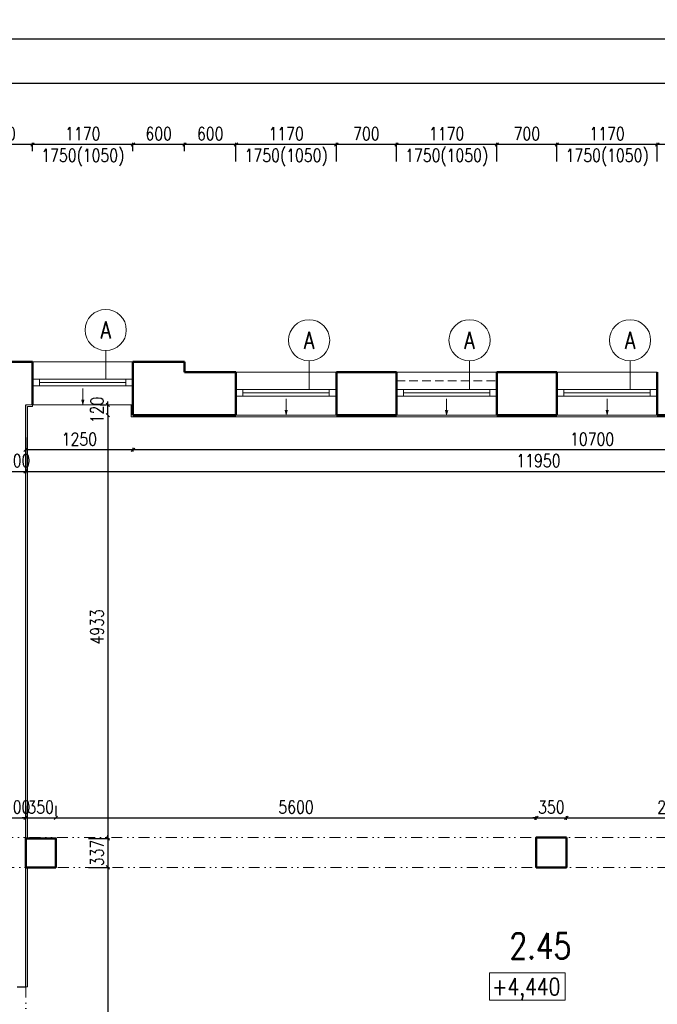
# Model space of a CAD drawing. Header units: millimetres. Extents: x -238874 to 551972, y -298952 to 658415.
# Tile 579 of 656: x 70628 to 78058, y 209525 to 220999. Entities that reach past the tile are written whole.
import ezdxf
from ezdxf.enums import TextEntityAlignment as Align

# ---------------------------------------------------------------- set-up
doc = ezdxf.new("R2010")
doc.units = ezdxf.units.MM
doc.header["$LTSCALE"] = 20
doc.linetypes.add('DASHED', pattern=[0.75, 0.5, -0.25])
doc.linetypes.add('DIVIDE2', pattern=[15.875, 6.35, -3.175, 0, -3.175, 0, -3.175])
for name, color, linetype, lineweight in [('CKBUBLINY DEMOLICE', 4, 'Continuous', 18), ('NOSNÉ', 8, 'Continuous', 50), ('PRUCHODY', 7, 'Continuous', 18)]:
    doc.layers.add(name, color=color, linetype=linetype, lineweight=lineweight)
for name, color, linetype in [('CZ', 255, 'Continuous'), ('KOTY', 8, 'Continuous'), ('ZDP', 50, 'Continuous')]:
    doc.layers.add(name, color=color, linetype=linetype)
doc.styles.add('SIMPLEX', font='SIMPLEX.shx', dxfattribs={"width": 0.8, "bigfont": 'CAD13.shx'})
doc.styles.get("Standard").update_dxf_attribs({"font": 'simplex.shx', "width": 0.8})
doc.dimstyles.new('CKA', dxfattribs={"dimtxt": 200, "dimasz": 40, "dimexe": 20, "dimexo": 0.2, "dimgap": 50, "dimtad": 1, "dimdec": 0, "dimrnd": 1, "dimzin": 0, "dimdsep": 46, "dimtxsty": 'Standard', "dimblk1": 'OBLIQUE', "dimblk2": 'OBLIQUE', "dimsah": 1, "dimcen": 0.09, "dimclrd": 253, "dimclre": 253, "dimclrt": 253, "dimadec": 0, "dimazin": 0, "dimtfac": 1, "dimtdec": 0, "dimtix": 1, "dimtmove": 2, "dimatfit": 3, "dimfxl": 1, "dimtolj": 1, "dimtzin": 0, "dimarcsym": 0})

# ---------------------------------------------------------------- blocks, each defined once
blk = doc.blocks.new('_OBLIQUE')
at = {"color": 0, "linetype": 'ByBlock'}
blk.add_line((-0.5, -0.5), (0.5, 0.5), dxfattribs=at)
blk = doc.blocks.new('*D1546')
at = {"layer": 'DEFPOINTS', "color": 0, "transparency": 16777216}
for p in [(83148, 220776), (16298, 218251), (83148, 218251)]:
    blk.add_point(p, dxfattribs=at)
at = {"layer": 'KOTY', "lineweight": -2, "transparency": 16777216}
for p, q in [((16298, 220776), (83148, 220776)), ((83148, 218632), (83148, 220796))]:
    blk.add_line(p, q, dxfattribs=at)
at = {"layer": 'KOTY', "lineweight": -2, "transparency": 16777216, "xscale": 40, "yscale": 40, "zscale": 40, "rotation": 180}
blk.add_blockref('_OBLIQUE', (16298, 220776), dxfattribs=at)
at = {"layer": 'KOTY', "lineweight": -2, "transparency": 16777216, "xscale": 40, "yscale": 40, "zscale": 40}
blk.add_blockref('_OBLIQUE', (83148, 220776), dxfattribs=at)
at = {"layer": 'KOTY', "transparency": 16777216, "insert": (49723, 220901), "char_height": 150, "attachment_point": 5, "style": 'SIMPLEX'}
blk.add_mtext('\\A1;66850', dxfattribs=at)
blk = doc.blocks.new('*D1651')
at = {"layer": 'DEFPOINTS', "color": 0, "transparency": 16777216}
for p in [(71048, 211121), (71548, 206281), (71655, 206281)]:
    blk.add_point(p, dxfattribs=at)
at = {"layer": 'KOTY', "lineweight": -2, "transparency": 16777216}
for p, q in [((71655, 211121), (71655, 206281)), ((71929, 206281), (71675, 206281))]:
    blk.add_line(p, q, dxfattribs=at)
at = {"layer": 'KOTY', "lineweight": -2, "transparency": 16777216, "xscale": 40, "yscale": 40, "zscale": 40}
for p, rotation in [((71655, 211121), 90), ((71655, 206281), 270)]:
    blk.add_blockref('_OBLIQUE', p, dxfattribs=dict(at, rotation=rotation))
at = {"layer": 'KOTY', "transparency": 16777216, "insert": (71530, 208701), "char_height": 150, "attachment_point": 5, "rotation": 90, "style": 'SIMPLEX'}
blk.add_mtext('\\A1;4840', dxfattribs=at)
blk = doc.blocks.new('*D2412')
at = {"layer": 'DEFPOINTS', "color": 0, "transparency": 16777216}
for p in [(83148, 220258), (42658, 219256), (83148, 218966)]:
    blk.add_point(p, dxfattribs=at)
at = {"layer": 'KOTY', "lineweight": -2, "transparency": 16777216}
for p, q in [((42658, 220258), (83148, 220258)), ((83148, 219347), (83148, 220278))]:
    blk.add_line(p, q, dxfattribs=at)
at = {"layer": 'KOTY', "lineweight": -2, "transparency": 16777216, "xscale": 40, "yscale": 40, "zscale": 40, "rotation": 180}
blk.add_blockref('_OBLIQUE', (42658, 220258), dxfattribs=at)
at = {"layer": 'KOTY', "lineweight": -2, "transparency": 16777216, "xscale": 40, "yscale": 40, "zscale": 40}
blk.add_blockref('_OBLIQUE', (83148, 220258), dxfattribs=at)
at = {"layer": 'KOTY', "transparency": 16777216, "insert": (62903, 220383), "char_height": 150, "attachment_point": 5, "style": 'SIMPLEX'}
blk.add_mtext('\\A1;40490', dxfattribs=at)
blk = doc.blocks.new('*D2500')
at = {"layer": 'DEFPOINTS', "color": 0, "transparency": 16777216}
for p in [(73148, 219545), (73148, 218966), (74318, 218966)]:
    blk.add_point(p, dxfattribs=at)
at = {"layer": 'KOTY', "lineweight": -2, "transparency": 16777216}
for p, q in [((73148, 219347), (73148, 219565)), ((74318, 219545), (73148, 219545))]:
    blk.add_line(p, q, dxfattribs=at)
at = {"layer": 'KOTY', "lineweight": -2, "transparency": 16777216, "xscale": 40, "yscale": 40, "zscale": 40, "rotation": 180}
blk.add_blockref('_OBLIQUE', (73148, 219545), dxfattribs=at)
at = {"layer": 'KOTY', "lineweight": -2, "transparency": 16777216, "xscale": 40, "yscale": 40, "zscale": 40}
blk.add_blockref('_OBLIQUE', (74318, 219545), dxfattribs=at)
at = {"layer": 'KOTY', "transparency": 16777216, "insert": (73733, 219670), "char_height": 150, "attachment_point": 5, "style": 'SIMPLEX'}
blk.add_mtext('\\A1;1170', dxfattribs=at)
blk = doc.blocks.new('*D2501')
at = {"layer": 'DEFPOINTS', "color": 0, "transparency": 16777216}
for p in [(70698, 216511), (82648, 215736), (82648, 215736)]:
    blk.add_point(p, dxfattribs=at)
at = {"layer": 'KOTY', "lineweight": -2, "transparency": 16777216}
for p, q in [((82648, 216117), (82648, 215756)), ((70698, 215736), (82648, 215736))]:
    blk.add_line(p, q, dxfattribs=at)
at = {"layer": 'KOTY', "lineweight": -2, "transparency": 16777216, "xscale": 40, "yscale": 40, "zscale": 40, "rotation": 180}
blk.add_blockref('_OBLIQUE', (70698, 215736), dxfattribs=at)
at = {"layer": 'KOTY', "lineweight": -2, "transparency": 16777216, "xscale": 40, "yscale": 40, "zscale": 40}
blk.add_blockref('_OBLIQUE', (82648, 215736), dxfattribs=at)
at = {"layer": 'KOTY', "transparency": 16777216, "insert": (76673, 215861), "char_height": 150, "attachment_point": 5, "style": 'SIMPLEX'}
blk.add_mtext('\\A1;11950', dxfattribs=at)
blk = doc.blocks.new('*D2502')
at = {"layer": 'DEFPOINTS', "color": 0, "transparency": 16777216}
for p in [(71948, 216391), (82648, 216391), (71948, 215986)]:
    blk.add_point(p, dxfattribs=at)
at = {"layer": 'KOTY', "lineweight": -2, "transparency": 16777216}
for p, q in [((71948, 216010), (71948, 215966)), ((82648, 215986), (71948, 215986))]:
    blk.add_line(p, q, dxfattribs=at)
at = {"layer": 'KOTY', "lineweight": -2, "transparency": 16777216, "xscale": 40, "yscale": 40, "zscale": 40, "rotation": 180}
blk.add_blockref('_OBLIQUE', (71948, 215986), dxfattribs=at)
at = {"layer": 'KOTY', "lineweight": -2, "transparency": 16777216, "xscale": 40, "yscale": 40, "zscale": 40}
blk.add_blockref('_OBLIQUE', (82648, 215986), dxfattribs=at)
at = {"layer": 'KOTY', "transparency": 16777216, "insert": (77298, 216111), "char_height": 150, "attachment_point": 5, "style": 'SIMPLEX'}
blk.add_mtext('\\A1;10700', dxfattribs=at)
blk = doc.blocks.new('*D2503')
at = {"layer": 'DEFPOINTS', "color": 0, "transparency": 16777216}
for p in [(76648, 211698), (71048, 211458), (76648, 211296)]:
    blk.add_point(p, dxfattribs=at)
at = {"layer": 'KOTY', "lineweight": -2, "transparency": 16777216}
for p, q in [((71048, 211698), (76648, 211698)), ((76648, 211677), (76648, 211718))]:
    blk.add_line(p, q, dxfattribs=at)
at = {"layer": 'KOTY', "lineweight": -2, "transparency": 16777216, "xscale": 40, "yscale": 40, "zscale": 40, "rotation": 180}
blk.add_blockref('_OBLIQUE', (71048, 211698), dxfattribs=at)
at = {"layer": 'KOTY', "lineweight": -2, "transparency": 16777216, "xscale": 40, "yscale": 40, "zscale": 40}
blk.add_blockref('_OBLIQUE', (76648, 211698), dxfattribs=at)
at = {"layer": 'KOTY', "transparency": 16777216, "insert": (73848, 211823), "char_height": 150, "attachment_point": 5, "style": 'SIMPLEX'}
blk.add_mtext('\\A1;5600', dxfattribs=at)
blk = doc.blocks.new('*D2523')
at = {"layer": 'DEFPOINTS', "color": 0, "transparency": 16777216}
for p in [(70718, 216391), (71048, 211458), (71655, 211458)]:
    blk.add_point(p, dxfattribs=at)
at = {"layer": 'KOTY', "lineweight": -2, "transparency": 16777216}
for p, q in [((71655, 216391), (71655, 211458)), ((71429, 211458), (71675, 211458))]:
    blk.add_line(p, q, dxfattribs=at)
at = {"layer": 'KOTY', "lineweight": -2, "transparency": 16777216, "xscale": 40, "yscale": 40, "zscale": 40}
for p, rotation in [((71655, 216391), 90), ((71655, 211458), 270)]:
    blk.add_blockref('_OBLIQUE', p, dxfattribs=dict(at, rotation=rotation))
at = {"layer": 'KOTY', "transparency": 16777216, "insert": (71530, 213924), "char_height": 150, "attachment_point": 5, "rotation": 90, "style": 'SIMPLEX'}
blk.add_mtext('\\A1;4933', dxfattribs=at)
blk = doc.blocks.new('*D2524')
at = {"layer": 'DEFPOINTS', "color": 0, "transparency": 16777216}
for p in [(70498, 211698), (70698, 211698), (70698, 211458)]:
    blk.add_point(p, dxfattribs=at)
at = {"layer": 'KOTY', "lineweight": -2, "transparency": 16777216}
for p, q in [((70698, 211838), (70698, 211718)), ((70498, 211698), (70458, 211698)), ((70498, 211698), (70698, 211698)), ((70698, 211698), (70738, 211698))]:
    blk.add_line(p, q, dxfattribs=at)
at = {"layer": 'KOTY', "lineweight": -2, "transparency": 16777216, "xscale": 40, "yscale": 40, "zscale": 40}
blk.add_blockref('_OBLIQUE', (70498, 211698), dxfattribs=at)
at = {"layer": 'KOTY', "lineweight": -2, "transparency": 16777216, "xscale": 40, "yscale": 40, "zscale": 40, "rotation": 180}
blk.add_blockref('_OBLIQUE', (70698, 211698), dxfattribs=at)
at = {"layer": 'KOTY', "transparency": 16777216, "insert": (70598, 211823), "char_height": 150, "attachment_point": 5, "style": 'SIMPLEX'}
blk.add_mtext('\\A1;200', dxfattribs=at)
blk = doc.blocks.new('*D2525')
at = {"layer": 'DEFPOINTS', "color": 0, "transparency": 16777216}
for p in [(71048, 211698), (70698, 211458), (71048, 211458)]:
    blk.add_point(p, dxfattribs=at)
at = {"layer": 'KOTY', "lineweight": -2, "transparency": 16777216}
for p, q in [((71048, 211838), (71048, 211718)), ((70698, 211698), (70658, 211698)), ((70698, 211698), (71048, 211698)), ((71048, 211698), (71088, 211698))]:
    blk.add_line(p, q, dxfattribs=at)
at = {"layer": 'KOTY', "lineweight": -2, "transparency": 16777216, "xscale": 40, "yscale": 40, "zscale": 40}
blk.add_blockref('_OBLIQUE', (70698, 211698), dxfattribs=at)
at = {"layer": 'KOTY', "lineweight": -2, "transparency": 16777216, "xscale": 40, "yscale": 40, "zscale": 40, "rotation": 180}
blk.add_blockref('_OBLIQUE', (71048, 211698), dxfattribs=at)
at = {"layer": 'KOTY', "transparency": 16777216, "insert": (70873, 211823), "char_height": 150, "attachment_point": 5, "style": 'SIMPLEX'}
blk.add_mtext('\\A1;350', dxfattribs=at)
blk = doc.blocks.new('*D2526')
at = {"layer": 'DEFPOINTS', "color": 0, "transparency": 16777216}
for p in [(71048, 211458), (71048, 211121), (71655, 211121)]:
    blk.add_point(p, dxfattribs=at)
at = {"layer": 'KOTY', "lineweight": -2, "transparency": 16777216}
for p, q in [((71655, 211458), (71655, 211498)), ((71655, 211458), (71655, 211121)), ((71429, 211121), (71675, 211121)), ((71655, 211121), (71655, 211081))]:
    blk.add_line(p, q, dxfattribs=at)
at = {"layer": 'KOTY', "lineweight": -2, "transparency": 16777216, "xscale": 40, "yscale": 40, "zscale": 40}
for p, rotation in [((71655, 211458), 270), ((71655, 211121), 90)]:
    blk.add_blockref('_OBLIQUE', p, dxfattribs=dict(at, rotation=rotation))
at = {"layer": 'KOTY', "transparency": 16777216, "insert": (71530, 211289), "char_height": 150, "attachment_point": 5, "rotation": 90, "style": 'SIMPLEX'}
blk.add_mtext('\\A1;337', dxfattribs=at)
blk = doc.blocks.new('*D2531')
at = {"layer": 'DEFPOINTS', "color": 0, "transparency": 16777216}
for p in [(72548, 219545), (72548, 219086), (73148, 218966)]:
    blk.add_point(p, dxfattribs=at)
at = {"layer": 'KOTY', "lineweight": -2, "transparency": 16777216}
for p, q in [((72548, 219467), (72548, 219565)), ((73148, 219545), (72548, 219545))]:
    blk.add_line(p, q, dxfattribs=at)
at = {"layer": 'KOTY', "lineweight": -2, "transparency": 16777216, "xscale": 40, "yscale": 40, "zscale": 40, "rotation": 180}
blk.add_blockref('_OBLIQUE', (72548, 219545), dxfattribs=at)
at = {"layer": 'KOTY', "lineweight": -2, "transparency": 16777216, "xscale": 40, "yscale": 40, "zscale": 40}
blk.add_blockref('_OBLIQUE', (73148, 219545), dxfattribs=at)
at = {"layer": 'KOTY', "transparency": 16777216, "insert": (72848, 219670), "char_height": 150, "attachment_point": 5, "style": 'SIMPLEX'}
blk.add_mtext('\\A1;600', dxfattribs=at)
blk = doc.blocks.new('*D2532')
at = {"layer": 'DEFPOINTS', "color": 0, "transparency": 16777216}
for p in [(71948, 219545), (71948, 219086), (72548, 219086)]:
    blk.add_point(p, dxfattribs=at)
at = {"layer": 'KOTY', "lineweight": -2, "transparency": 16777216}
for p, q in [((71948, 219467), (71948, 219565)), ((72548, 219545), (71948, 219545))]:
    blk.add_line(p, q, dxfattribs=at)
at = {"layer": 'KOTY', "lineweight": -2, "transparency": 16777216, "xscale": 40, "yscale": 40, "zscale": 40, "rotation": 180}
blk.add_blockref('_OBLIQUE', (71948, 219545), dxfattribs=at)
at = {"layer": 'KOTY', "lineweight": -2, "transparency": 16777216, "xscale": 40, "yscale": 40, "zscale": 40}
blk.add_blockref('_OBLIQUE', (72548, 219545), dxfattribs=at)
at = {"layer": 'KOTY', "transparency": 16777216, "insert": (72248, 219670), "char_height": 150, "attachment_point": 5, "style": 'SIMPLEX'}
blk.add_mtext('\\A1;600', dxfattribs=at)
blk = doc.blocks.new('*D2533')
at = {"layer": 'DEFPOINTS', "color": 0, "transparency": 16777216}
for p in [(70778, 219545), (70778, 219086), (71948, 219086)]:
    blk.add_point(p, dxfattribs=at)
at = {"layer": 'KOTY', "lineweight": -2, "transparency": 16777216}
for p, q in [((70778, 219467), (70778, 219565)), ((71948, 219545), (70778, 219545))]:
    blk.add_line(p, q, dxfattribs=at)
at = {"layer": 'KOTY', "lineweight": -2, "transparency": 16777216, "xscale": 40, "yscale": 40, "zscale": 40, "rotation": 180}
blk.add_blockref('_OBLIQUE', (70778, 219545), dxfattribs=at)
at = {"layer": 'KOTY', "lineweight": -2, "transparency": 16777216, "xscale": 40, "yscale": 40, "zscale": 40}
blk.add_blockref('_OBLIQUE', (71948, 219545), dxfattribs=at)
at = {"layer": 'KOTY', "transparency": 16777216, "insert": (71363, 219670), "char_height": 150, "attachment_point": 5, "style": 'SIMPLEX'}
blk.add_mtext('\\A1;1170', dxfattribs=at)
blk = doc.blocks.new('*D2534')
at = {"layer": 'DEFPOINTS', "color": 0, "transparency": 16777216}
for p in [(70078, 219545), (70078, 219086), (70778, 219086)]:
    blk.add_point(p, dxfattribs=at)
at = {"layer": 'KOTY', "lineweight": -2, "transparency": 16777216}
for p, q in [((70078, 219467), (70078, 219565)), ((70778, 219545), (70078, 219545))]:
    blk.add_line(p, q, dxfattribs=at)
at = {"layer": 'KOTY', "lineweight": -2, "transparency": 16777216, "xscale": 40, "yscale": 40, "zscale": 40, "rotation": 180}
blk.add_blockref('_OBLIQUE', (70078, 219545), dxfattribs=at)
at = {"layer": 'KOTY', "lineweight": -2, "transparency": 16777216, "xscale": 40, "yscale": 40, "zscale": 40}
blk.add_blockref('_OBLIQUE', (70778, 219545), dxfattribs=at)
at = {"layer": 'KOTY', "transparency": 16777216, "insert": (70428, 219670), "char_height": 150, "attachment_point": 5, "style": 'SIMPLEX'}
blk.add_mtext('\\A1;700', dxfattribs=at)
blk = doc.blocks.new('*D2535')
at = {"layer": 'DEFPOINTS', "color": 0, "transparency": 16777216}
for p in [(70498, 216511), (70698, 216511), (70698, 215736)]:
    blk.add_point(p, dxfattribs=at)
at = {"layer": 'KOTY', "lineweight": -2, "transparency": 16777216}
for p, q in [((70698, 216130), (70698, 215716)), ((70498, 215736), (70458, 215736)), ((70498, 215736), (70698, 215736)), ((70698, 215736), (70738, 215736))]:
    blk.add_line(p, q, dxfattribs=at)
at = {"layer": 'KOTY', "lineweight": -2, "transparency": 16777216, "xscale": 40, "yscale": 40, "zscale": 40}
blk.add_blockref('_OBLIQUE', (70498, 215736), dxfattribs=at)
at = {"layer": 'KOTY', "lineweight": -2, "transparency": 16777216, "xscale": 40, "yscale": 40, "zscale": 40, "rotation": 180}
blk.add_blockref('_OBLIQUE', (70698, 215736), dxfattribs=at)
at = {"layer": 'KOTY', "transparency": 16777216, "insert": (70598, 215861), "char_height": 150, "attachment_point": 5, "style": 'SIMPLEX'}
blk.add_mtext('\\A1;200', dxfattribs=at)
blk = doc.blocks.new('*D2536')
at = {"layer": 'DEFPOINTS', "color": 0, "transparency": 16777216}
for p in [(70698, 216511), (71948, 216391), (70698, 215986)]:
    blk.add_point(p, dxfattribs=at)
at = {"layer": 'KOTY', "lineweight": -2, "transparency": 16777216}
for p, q in [((70698, 216130), (70698, 215966)), ((71948, 215986), (70698, 215986))]:
    blk.add_line(p, q, dxfattribs=at)
at = {"layer": 'KOTY', "lineweight": -2, "transparency": 16777216, "xscale": 40, "yscale": 40, "zscale": 40, "rotation": 180}
blk.add_blockref('_OBLIQUE', (70698, 215986), dxfattribs=at)
at = {"layer": 'KOTY', "lineweight": -2, "transparency": 16777216, "xscale": 40, "yscale": 40, "zscale": 40}
blk.add_blockref('_OBLIQUE', (71948, 215986), dxfattribs=at)
at = {"layer": 'KOTY', "transparency": 16777216, "insert": (71323, 216111), "char_height": 150, "attachment_point": 5, "style": 'SIMPLEX'}
blk.add_mtext('\\A1;1250', dxfattribs=at)
blk = doc.blocks.new('*D2537')
at = {"layer": 'DEFPOINTS', "color": 0, "transparency": 16777216}
for p in [(71655, 216511), (71948, 216511), (71948, 216391)]:
    blk.add_point(p, dxfattribs=at)
at = {"layer": 'KOTY', "lineweight": -2, "transparency": 16777216}
for p, q in [((71655, 216511), (71655, 216551)), ((71567, 216511), (71635, 216511)), ((71655, 216391), (71655, 216511)), ((71655, 216391), (71655, 216351))]:
    blk.add_line(p, q, dxfattribs=at)
at = {"layer": 'KOTY', "lineweight": -2, "transparency": 16777216, "xscale": 40, "yscale": 40, "zscale": 40}
for p, rotation in [((71655, 216511), 270), ((71655, 216391), 90)]:
    blk.add_blockref('_OBLIQUE', p, dxfattribs=dict(at, rotation=rotation))
at = {"layer": 'KOTY', "transparency": 16777216, "insert": (71530, 216451), "char_height": 150, "attachment_point": 5, "rotation": 90, "style": 'SIMPLEX'}
blk.add_mtext('\\A1;120', dxfattribs=at)
blk = doc.blocks.new('*D2542')
at = {"layer": 'DEFPOINTS', "color": 0, "transparency": 16777216}
for p in [(79528, 211698), (76998, 211296), (79528, 211296)]:
    blk.add_point(p, dxfattribs=at)
at = {"layer": 'KOTY', "lineweight": -2, "transparency": 16777216}
for p, q in [((76998, 211698), (79528, 211698)), ((79528, 211677), (79528, 211718))]:
    blk.add_line(p, q, dxfattribs=at)
at = {"layer": 'KOTY', "lineweight": -2, "transparency": 16777216, "xscale": 40, "yscale": 40, "zscale": 40, "rotation": 180}
blk.add_blockref('_OBLIQUE', (76998, 211698), dxfattribs=at)
at = {"layer": 'KOTY', "lineweight": -2, "transparency": 16777216, "xscale": 40, "yscale": 40, "zscale": 40}
blk.add_blockref('_OBLIQUE', (79528, 211698), dxfattribs=at)
at = {"layer": 'KOTY', "transparency": 16777216, "insert": (78263, 211823), "char_height": 150, "attachment_point": 5, "style": 'SIMPLEX'}
blk.add_mtext('\\A1;2530', dxfattribs=at)
blk = doc.blocks.new('*D2543')
at = {"layer": 'DEFPOINTS', "color": 0, "transparency": 16777216}
for p in [(76998, 211698), (76648, 211296), (76998, 211296)]:
    blk.add_point(p, dxfattribs=at)
at = {"layer": 'KOTY', "lineweight": -2, "transparency": 16777216}
for p, q in [((76648, 211698), (76608, 211698)), ((76648, 211698), (76998, 211698)), ((76998, 211677), (76998, 211718)), ((76998, 211698), (77038, 211698))]:
    blk.add_line(p, q, dxfattribs=at)
at = {"layer": 'KOTY', "lineweight": -2, "transparency": 16777216, "xscale": 40, "yscale": 40, "zscale": 40}
blk.add_blockref('_OBLIQUE', (76648, 211698), dxfattribs=at)
at = {"layer": 'KOTY', "lineweight": -2, "transparency": 16777216, "xscale": 40, "yscale": 40, "zscale": 40, "rotation": 180}
blk.add_blockref('_OBLIQUE', (76998, 211698), dxfattribs=at)
at = {"layer": 'KOTY', "transparency": 16777216, "insert": (76823, 211823), "char_height": 150, "attachment_point": 5, "style": 'SIMPLEX'}
blk.add_mtext('\\A1;350', dxfattribs=at)
blk = doc.blocks.new('*D2545')
at = {"layer": 'DEFPOINTS', "color": 0, "transparency": 16777216}
for p in [(78058, 219545), (78058, 218966), (78758, 218966)]:
    blk.add_point(p, dxfattribs=at)
at = {"layer": 'KOTY', "lineweight": -2, "transparency": 16777216}
for p, q in [((78058, 219347), (78058, 219565)), ((78758, 219545), (78058, 219545))]:
    blk.add_line(p, q, dxfattribs=at)
at = {"layer": 'KOTY', "lineweight": -2, "transparency": 16777216, "xscale": 40, "yscale": 40, "zscale": 40, "rotation": 180}
blk.add_blockref('_OBLIQUE', (78058, 219545), dxfattribs=at)
at = {"layer": 'KOTY', "lineweight": -2, "transparency": 16777216, "xscale": 40, "yscale": 40, "zscale": 40}
blk.add_blockref('_OBLIQUE', (78758, 219545), dxfattribs=at)
at = {"layer": 'KOTY', "transparency": 16777216, "insert": (78408, 219670), "char_height": 150, "attachment_point": 5, "style": 'SIMPLEX'}
blk.add_mtext('\\A1;700', dxfattribs=at)
blk = doc.blocks.new('*D2546')
at = {"layer": 'DEFPOINTS', "color": 0, "transparency": 16777216}
for p in [(76888, 219545), (76888, 218966), (78058, 218966)]:
    blk.add_point(p, dxfattribs=at)
at = {"layer": 'KOTY', "lineweight": -2, "transparency": 16777216}
for p, q in [((76888, 219347), (76888, 219565)), ((78058, 219545), (76888, 219545))]:
    blk.add_line(p, q, dxfattribs=at)
at = {"layer": 'KOTY', "lineweight": -2, "transparency": 16777216, "xscale": 40, "yscale": 40, "zscale": 40, "rotation": 180}
blk.add_blockref('_OBLIQUE', (76888, 219545), dxfattribs=at)
at = {"layer": 'KOTY', "lineweight": -2, "transparency": 16777216, "xscale": 40, "yscale": 40, "zscale": 40}
blk.add_blockref('_OBLIQUE', (78058, 219545), dxfattribs=at)
at = {"layer": 'KOTY', "transparency": 16777216, "insert": (77473, 219670), "char_height": 150, "attachment_point": 5, "style": 'SIMPLEX'}
blk.add_mtext('\\A1;1170', dxfattribs=at)
blk = doc.blocks.new('*D2547')
at = {"layer": 'DEFPOINTS', "color": 0, "transparency": 16777216}
for p in [(76188, 219545), (76188, 218966), (76888, 218966)]:
    blk.add_point(p, dxfattribs=at)
at = {"layer": 'KOTY', "lineweight": -2, "transparency": 16777216}
for p, q in [((76188, 219347), (76188, 219565)), ((76888, 219545), (76188, 219545))]:
    blk.add_line(p, q, dxfattribs=at)
at = {"layer": 'KOTY', "lineweight": -2, "transparency": 16777216, "xscale": 40, "yscale": 40, "zscale": 40, "rotation": 180}
blk.add_blockref('_OBLIQUE', (76188, 219545), dxfattribs=at)
at = {"layer": 'KOTY', "lineweight": -2, "transparency": 16777216, "xscale": 40, "yscale": 40, "zscale": 40}
blk.add_blockref('_OBLIQUE', (76888, 219545), dxfattribs=at)
at = {"layer": 'KOTY', "transparency": 16777216, "insert": (76538, 219670), "char_height": 150, "attachment_point": 5, "style": 'SIMPLEX'}
blk.add_mtext('\\A1;700', dxfattribs=at)
blk = doc.blocks.new('*D2548')
at = {"layer": 'DEFPOINTS', "color": 0, "transparency": 16777216}
for p in [(75018, 219545), (75018, 218966), (76188, 218966)]:
    blk.add_point(p, dxfattribs=at)
at = {"layer": 'KOTY', "lineweight": -2, "transparency": 16777216}
for p, q in [((75018, 219347), (75018, 219565)), ((76188, 219545), (75018, 219545))]:
    blk.add_line(p, q, dxfattribs=at)
at = {"layer": 'KOTY', "lineweight": -2, "transparency": 16777216, "xscale": 40, "yscale": 40, "zscale": 40, "rotation": 180}
blk.add_blockref('_OBLIQUE', (75018, 219545), dxfattribs=at)
at = {"layer": 'KOTY', "lineweight": -2, "transparency": 16777216, "xscale": 40, "yscale": 40, "zscale": 40}
blk.add_blockref('_OBLIQUE', (76188, 219545), dxfattribs=at)
at = {"layer": 'KOTY', "transparency": 16777216, "insert": (75603, 219670), "char_height": 150, "attachment_point": 5, "style": 'SIMPLEX'}
blk.add_mtext('\\A1;1170', dxfattribs=at)
blk = doc.blocks.new('*D2549')
at = {"layer": 'DEFPOINTS', "color": 0, "transparency": 16777216}
for p in [(74318, 219545), (74318, 218966), (75018, 218966)]:
    blk.add_point(p, dxfattribs=at)
at = {"layer": 'KOTY', "lineweight": -2, "transparency": 16777216}
for p, q in [((74318, 219347), (74318, 219565)), ((75018, 219545), (74318, 219545))]:
    blk.add_line(p, q, dxfattribs=at)
at = {"layer": 'KOTY', "lineweight": -2, "transparency": 16777216, "xscale": 40, "yscale": 40, "zscale": 40, "rotation": 180}
blk.add_blockref('_OBLIQUE', (74318, 219545), dxfattribs=at)
at = {"layer": 'KOTY', "lineweight": -2, "transparency": 16777216, "xscale": 40, "yscale": 40, "zscale": 40}
blk.add_blockref('_OBLIQUE', (75018, 219545), dxfattribs=at)
at = {"layer": 'KOTY', "transparency": 16777216, "insert": (74668, 219670), "char_height": 150, "attachment_point": 5, "style": 'SIMPLEX'}
blk.add_mtext('\\A1;700', dxfattribs=at)
blk = doc.blocks.new('*U3302')
at = {"color": 0, "linetype": 'ByBlock', "lineweight": -2}
for p, q in [((-225, 0), (-80, 0)), ((225, 0), (103, 30)), ((225, 0), (103, -30)), ((-80, 0), (27, 0)), ((27, 0), (225, 0))]:
    blk.add_line(p, q, dxfattribs=at)
at = {"color": 0, "linetype": 'Continuous', "lineweight": -2, "flags": 8}
blk.add_attdef('SPÁD', text='', height=100, dxfattribs=at).set_placement((0, 40), align=Align.CENTER)
blk = doc.blocks.new('CK_BUBBLE_1_0_0')
at = {"color": 0, "linetype": 'ByBlock', "lineweight": -2}
blk.add_circle((0, 0), 1, dxfattribs=at)

msp = doc.modelspace()

# ---------------------------------------------------------------- linework, layer by layer
at = {"layer": 'CKBUBLINY DEMOLICE'}
for p, q in [((71630.573, 217143.077), (71630.573, 216810.863)), ((74000.573, 217023.077), (74000.573, 216690.863)), ((75870.573, 217023.077), (75870.573, 216690.863)), ((77740.573, 217023.077), (77740.573, 216690.863))]:
    msp.add_line(p, q, dxfattribs=at)
at = {"layer": 'NOSNÉ'}
for p, q in [((70777.962, 217010.863), (70077.962, 217010.863)), ((70777.962, 216510.863), (70777.962, 217010.863)), ((72547.962, 217010.863), (71947.962, 217010.863)), ((71947.962, 216510.863), (71947.962, 217010.863)), ((72547.962, 216890.863), (72547.962, 217010.863)), ((72547.962, 216890.863), (73147.962, 216890.863)), ((73147.962, 216390.863), (73147.962, 216890.863)), ((74317.962, 216890.863), (75017.962, 216890.863)), ((74317.962, 216690.863), (74317.962, 216890.863)), ((74317.962, 216390.863), (74317.962, 216890.863)), ((75017.962, 216390.863), (75017.962, 216890.863)), ((76187.962, 216890.863), (76887.962, 216890.863)), ((76187.962, 216690.863), (76187.962, 216890.863)), ((76187.962, 216390.863), (76187.962, 216890.863)), ((76887.962, 216390.863), (76887.962, 216890.863)), ((78057.962, 216690.863), (78057.962, 216890.863)), ((78057.962, 216390.863), (78057.962, 216890.863)), ((71947.962, 216390.863), (71947.962, 216510.863)), ((71947.962, 216390.863), (73147.962, 216390.863)), ((74317.962, 216390.863), (75017.962, 216390.863)), ((76187.962, 216390.863), (76887.962, 216390.863)), ((78057.962, 216390.863), (78757.962, 216390.863))]:
    msp.add_line(p, q, dxfattribs=at)
for points in [[(76997.962, 211470.863), (76647.962, 211470.863), (76647.962, 211120.863), (76997.962, 211120.863)], [(71047.962, 211457.586), (70697.962, 211457.586), (70697.962, 211120.863), (71047.962, 211120.863)]]:
    msp.add_lwpolyline(points, close=True, dxfattribs=at)
msp.add_lwpolyline([(70697.962, 211120.863), (70697.962, 211120.863), (71047.962, 211120.863), (71047.962, 211457.586), (70697.962, 211457.586)], dxfattribs=at)
at = {"layer": 'PRUCHODY'}
for p, q in [((70777.962, 217010.863), (71947.962, 217010.863)), ((71947.962, 217010.863), (71947.962, 216890.863)), ((71947.962, 216810.863), (71947.962, 217010.863)), ((71947.962, 216890.863), (71947.962, 217010.863)), ((74317.962, 216890.863), (73147.962, 216890.863)), ((76187.962, 216890.863), (75017.962, 216890.863)), ((78057.962, 216890.863), (76887.962, 216890.863)), ((70859.962, 216810.863), (70777.962, 216810.863)), ((70777.962, 216810.863), (70777.962, 216730.863)), ((70859.962, 216810.863), (71865.962, 216810.863)), ((70859.962, 216810.863), (70859.962, 216730.863)), ((70859.962, 216770.863), (71865.962, 216770.863)), ((71865.962, 216810.863), (71865.962, 216730.863)), ((71865.962, 216810.863), (71947.962, 216810.863)), ((71947.962, 216810.863), (71947.962, 216730.863)), ((70859.962, 216730.863), (70777.962, 216730.863)), ((70859.962, 216730.863), (71865.962, 216730.863)), ((71865.962, 216730.863), (70859.962, 216730.863)), ((71865.962, 216730.863), (71947.962, 216730.863)), ((73229.962, 216690.863), (73147.962, 216690.863)), ((73147.962, 216690.863), (73147.962, 216610.863)), ((73229.962, 216690.863), (74235.962, 216690.863)), ((73229.962, 216690.863), (73229.962, 216610.863)), ((73229.962, 216650.863), (74235.962, 216650.863)), ((74235.962, 216690.863), (74235.962, 216610.863)), ((74235.962, 216690.863), (74317.962, 216690.863)), ((74317.962, 216690.863), (74317.962, 216610.863)), ((75099.962, 216690.863), (75017.962, 216690.863)), ((75017.962, 216690.863), (75017.962, 216610.863)), ((75099.962, 216690.863), (76105.962, 216690.863)), ((75099.962, 216690.863), (75099.962, 216610.863)), ((75099.962, 216650.863), (76105.962, 216650.863)), ((76105.962, 216690.863), (76105.962, 216610.863)), ((76105.962, 216690.863), (76187.962, 216690.863)), ((76187.962, 216690.863), (76187.962, 216610.863)), ((76969.962, 216690.863), (76887.962, 216690.863)), ((76887.962, 216690.863), (76887.962, 216610.863)), ((76969.962, 216690.863), (77975.962, 216690.863)), ((76969.962, 216690.863), (76969.962, 216610.863)), ((76969.962, 216650.863), (77975.962, 216650.863)), ((77975.962, 216690.863), (77975.962, 216610.863)), ((77975.962, 216690.863), (78057.962, 216690.863)), ((78057.962, 216690.863), (78057.962, 216610.863)), ((73229.962, 216610.863), (73147.962, 216610.863)), ((73229.962, 216610.863), (74235.962, 216610.863)), ((74235.962, 216610.863), (73229.962, 216610.863)), ((74235.962, 216610.863), (74317.962, 216610.863)), ((75099.962, 216610.863), (75017.962, 216610.863)), ((75099.962, 216610.863), (76105.962, 216610.863)), ((76105.962, 216610.863), (75099.962, 216610.863)), ((76105.962, 216610.863), (76187.962, 216610.863)), ((76969.962, 216610.863), (76887.962, 216610.863)), ((76969.962, 216610.863), (77975.962, 216610.863)), ((77975.962, 216610.863), (76969.962, 216610.863)), ((77975.962, 216610.863), (78057.962, 216610.863)), ((71947.962, 216510.863), (70697.962, 216510.863)), ((70717.962, 211457.586), (70717.962, 216490.863)), ((70777.962, 216490.863), (70717.962, 216490.863)), ((70777.962, 216510.863), (70777.962, 216490.863)), ((71927.962, 216370.863), (71927.962, 216510.863)), ((71927.962, 216370.863), (82627.962, 216370.863)), ((74317.962, 216390.863), (73147.962, 216390.863)), ((73147.962, 216390.863), (74317.962, 216390.863)), ((76187.962, 216390.863), (75017.962, 216390.863)), ((75017.962, 216390.863), (76187.962, 216390.863)), ((78057.962, 216390.863), (76887.962, 216390.863)), ((76887.962, 216390.863), (78057.962, 216390.863)), ((70717.962, 209730.863), (70717.962, 211120.863)), ((70697.962, 209730.863), (70717.962, 209730.863))]:
    msp.add_line(p, q, dxfattribs=at)
at = {"layer": 'PRUCHODY', "linetype": 'DASHED', "ltscale": 10}
msp.add_line((75017.962, 216790.863), (76187.962, 216790.863), dxfattribs=at)
at = {"layer": 'PRUCHODY', "linetype": 'DIVIDE2'}
for p, q in [((56764.4, 211470.863), (82647.962, 211470.863)), ((56776.089, 211120.863), (82647.962, 211120.863)), ((70697.962, 209730.863), (70697.962, 208170.863))]:
    msp.add_line(p, q, dxfattribs=at)
at = {"layer": 'PRUCHODY'}
msp.add_lwpolyline([(76102.265, 209892.804), (76985.944, 209892.804), (76985.944, 209572.89), (76102.265, 209572.89)], close=True, dxfattribs=at)
at = {"layer": 'ZDP'}
for p, q in [((70697.962, 211457.586), (70697.962, 216510.863)), ((70697.962, 209730.863), (70697.962, 211120.863)), ((70597.962, 209730.863), (70697.962, 209730.863))]:
    msp.add_line(p, q, dxfattribs=at)

# ---------------------------------------------------------------- block references
at = {"layer": 'CKBUBLINY DEMOLICE'}
ref = msp.add_blockref('CK_BUBBLE_1_0_0', (71630.573, 217383.077), dxfattribs=dict(at, xscale=240, yscale=240, zscale=240))
ref.add_attrib('NUM1', 'A', dxfattribs={"height": 200, "width": 0.8, "flags": 8}).set_placement((71630.573, 217383.077), align=Align.MIDDLE_CENTER)
ref = msp.add_blockref('CK_BUBBLE_1_0_0', (74000.573, 217263.077), dxfattribs=dict(at, xscale=240, yscale=240, zscale=240))
ref.add_attrib('NUM1', 'A', dxfattribs={"height": 200, "width": 0.8, "flags": 8}).set_placement((74000.573, 217263.077), align=Align.MIDDLE_CENTER)
ref = msp.add_blockref('CK_BUBBLE_1_0_0', (75870.573, 217263.077), dxfattribs=dict(at, xscale=240, yscale=240, zscale=240))
ref.add_attrib('NUM1', 'A', dxfattribs={"height": 200, "width": 0.8, "flags": 8}).set_placement((75870.573, 217263.077), align=Align.MIDDLE_CENTER)
ref = msp.add_blockref('CK_BUBBLE_1_0_0', (77740.573, 217263.077), dxfattribs=dict(at, xscale=240, yscale=240, zscale=240))
ref.add_attrib('NUM1', 'A', dxfattribs={"height": 200, "width": 0.8, "flags": 8}).set_placement((77740.573, 217263.077), align=Align.MIDDLE_CENTER)
at = {"layer": 'PRUCHODY', "xscale": 0.4, "yscale": 0.4, "zscale": 0.4, "rotation": 269.9999999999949}
for p in [(71363.087, 216609.568), (73733.087, 216489.568), (75603.087, 216489.568), (77473.087, 216489.568)]:
    msp.add_blockref('*U3302', p, dxfattribs=at)

# ---------------------------------------------------------------- texts
at = {"layer": 'CZ', "color": 6, "linetype": 'Continuous', "lineweight": 30, "insert": (76335.052, 210356.046), "char_height": 300, "width": 1830.1, "attachment_point": 1}
msp.add_mtext('2.45', dxfattribs=at)
at = {"layer": 'CZ', "color": 7, "insert": (76133.1, 209830.983), "char_height": 200, "width": 1830.1, "attachment_point": 1}
msp.add_mtext('+4,440', dxfattribs=at)
at = {"layer": 'KOTY', "char_height": 150, "attachment_point": 5, "style": 'SIMPLEX'}
for insert in [(71362.962, 219393.401), (73732.962, 219393.401), (75602.962, 219393.401), (77472.962, 219393.401)]:
    msp.add_mtext('1750(1050)', dxfattribs=dict(at, insert=insert))

# ---------------------------------------------------------------- dimensions: what is measured, and where the dimension line sits
at = {"layer": 'KOTY'}
for base, p1, p2, text, picture, middle in [((83147.962, 220775.854), (16297.962, 218251.086), (83147.962, 218251.086), '66850', '*D1546', (49722.962, 220900.854)), ((83147.962, 220257.647), (42657.962, 219255.897), (83147.962, 218965.897), '40490', '*D2412', (62902.962, 220382.647)), ((70077.962, 219545.166), (70777.962, 219085.897), (70077.962, 219085.897), '700', '*D2534', (70427.962, 219670.166)), ((70777.962, 219545.166), (71947.962, 219085.897), (70777.962, 219085.897), '1170', '*D2533', (71362.962, 219670.166)), ((71947.962, 219545.166), (72547.962, 219085.897), (71947.962, 219085.897), '600', '*D2532', (72247.962, 219670.166)), ((72547.962, 219545.166), (73147.962, 218965.897), (72547.962, 219085.897), '600', '*D2531', (72847.962, 219670.166)), ((73147.962, 219545.166), (74317.962, 218965.897), (73147.962, 218965.897), '1170', '*D2500', (73732.962, 219670.166)), ((74317.962, 219545.166), (75017.962, 218965.897), (74317.962, 218965.897), '700', '*D2549', (74667.962, 219670.166)), ((75017.962, 219545.166), (76187.962, 218965.897), (75017.962, 218965.897), '1170', '*D2548', (75602.962, 219670.166)), ((76187.962, 219545.166), (76887.962, 218965.897), (76187.962, 218965.897), '700', '*D2547', (76537.962, 219670.166)), ((76887.962, 219545.166), (78057.962, 218965.897), (76887.962, 218965.897), '1170', '*D2546', (77472.962, 219670.166)), ((78057.962, 219545.166), (78757.962, 218965.897), (78057.962, 218965.897), '700', '*D2545', (78407.962, 219670.166)), ((70697.962, 211698.279), (70497.962, 211698.279), (70697.962, 211457.586), '200', '*D2524', (70597.962, 211823.279)), ((71047.962, 211698.279), (70697.962, 211457.586), (71047.962, 211457.586), '350', '*D2525', (70872.962, 211823.279)), ((76647.962, 211698.279), (71047.962, 211457.586), (76647.962, 211295.863), '5600', '*D2503', (73847.962, 211823.279)), ((76997.962, 211698.279), (76647.962, 211295.863), (76997.962, 211295.863), '350', '*D2543', (76822.962, 211823.279)), ((79527.962, 211698.279), (76997.962, 211295.863), (79527.962, 211295.863), '2530', '*D2542', (78262.962, 211823.279))]:
    dim = msp.add_linear_dim(base=base, p1=p1, p2=p2, text=text, dimstyle='CKA', override={"dimtxt": 150, "dimexo": 380.774374, "dimtxsty": 'SIMPLEX', "dimse1": 1, "dimclrd": 256, "dimclre": 256, "dimclrt": 256}, dxfattribs=at)
    dim.commit()
    dim.dimension.update_dxf_attribs({"geometry": picture, "text_midpoint": middle})
for base, p1, p2, angle, text, picture, middle in [((71655.489, 216510.863), (71947.962, 216390.863), (71947.962, 216510.863), 90, '120', '*D2537', (71530.489, 216450.863)), ((70697.962, 215736.146), (70497.962, 216510.863), (70697.962, 216510.863), 180, '200', '*D2535', (70597.962, 215861.146)), ((82647.962, 215736.146), (70697.962, 216510.863), (82647.962, 215736.146), 180, '11950', '*D2501', (76672.962, 215861.146)), ((70697.962, 215986.357), (71947.962, 216390.863), (70697.962, 216510.863), 180, '1250', '*D2536', (71322.962, 216111.357)), ((71655.489, 211457.586), (70717.962, 216390.863), (71047.962, 211457.586), 270, '4933', '*D2523', (71530.489, 213924.224)), ((71947.962, 215986.357), (82647.962, 216390.863), (71947.962, 216390.863), 180, '10700', '*D2502', (77297.962, 216111.357)), ((71655.489, 211120.863), (71047.962, 211457.586), (71047.962, 211120.863), 270, '337', '*D2526', (71530.489, 211289.224)), ((71655.489, 206280.863), (71047.962, 211120.863), (71547.962, 206280.863), 270, '4840', '*D1651', (71530.489, 208700.863))]:
    dim = msp.add_linear_dim(base=base, p1=p1, p2=p2, angle=angle, text=text, dimstyle='CKA', override={"dimtxt": 150, "dimexo": 380.774374, "dimtxsty": 'SIMPLEX', "dimse1": 1, "dimclrd": 256, "dimclre": 256, "dimclrt": 256}, dxfattribs=at)
    dim.commit()
    dim.dimension.update_dxf_attribs({"geometry": picture, "text_midpoint": middle})

doc.saveas('drawing.dxf')
